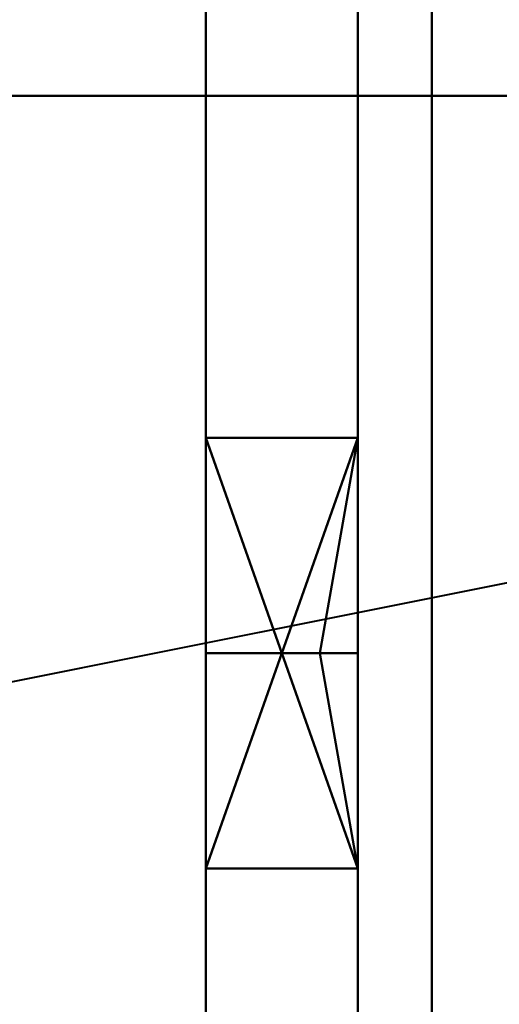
# Model space of a CAD drawing. Header units: millimetres. Extents: x -25643 to 31755, y 8873 to 39332.
# Tile 618 of 656: x -2236.63 to -2231.89, y 12594.48 to 12604.2. Entities that reach past the tile are written whole.
import ezdxf

# ---------------------------------------------------------------- set-up
doc = ezdxf.new("R2010")
doc.units = ezdxf.units.MM
doc.header["$LTSCALE"] = 20
doc.linetypes.add('2322107', pattern=[2000, 1000, 1000])
doc.layers.add('BL$4----', color=7, linetype='Continuous')
doc.layers.add('WL561---_AANVOER', color=1, linetype='2322107')
doc.styles.get("Standard").update_dxf_attribs({"font": 'ISOCP'})

# ---------------------------------------------------------------- blocks, each defined once
blk = doc.blocks.new('Prefab Schoorsteen tbv Remeha gas 610 art nr 54443_sat_sat-2116-View 1')
at = {"lineweight": 40}
mesh = blk.add_polyface(dxfattribs=at)
corners = [(-244, 20), (-344, 20), (-344, -100), (-224, -100), (-224, 0), (-244, 0)]
mesh.append_faces([[corners[k] for k in face] for face in [(5, 3, 4)]], dxfattribs={"vtx0": -1})
mesh.append_faces([[corners[k] for k in face] for face in [(2, 3, 5, 1)]], dxfattribs={"vtx1": -1, "vtx2": -1})
mesh.append_faces([[corners[k] for k in face] for face in [(5, 0, 1)]], dxfattribs={"vtx2": -1})
mesh = blk.add_polyface(dxfattribs=at)
corners = [(-344, 20, -1.5), (-244, 20, -1.5), (-244, 0, -1.5), (-224, 0, -1.5), (-224, -100, -1.5), (-344, -100, -1.5)]
mesh.append_faces([[corners[k] for k in face] for face in [(4, 5, 2, 3)]], dxfattribs={"vtx1": -1})
mesh.append_faces([[corners[k] for k in face] for face in [(0, 1, 2, 5)]], dxfattribs={"vtx2": -1})
mesh = blk.add_polyface(dxfattribs=at)
corners = [(-277, 17.002, 480.5), (-276.999, -32.999, 480.5), (-227.7787, -33, 480.5), (-227.7787, -34.5, 480.5), (-276.998, -34.5, 480.5), (-278.0601, -34.0601, 480.5), (-278.5, -32.998, 480.5), (-278.5, 17.002, 480.5)]
mesh.append_faces([[corners[k] for k in face] for face in [(0, 1, 6, 7)]], dxfattribs={"vtx1": -1})
mesh.append_faces([[corners[k] for k in face] for face in [(5, 6, 1, 4)]], dxfattribs={"vtx1": -1, "vtx2": -1})
mesh.append_faces([[corners[k] for k in face] for face in [(2, 3, 4, 1)]], dxfattribs={"vtx2": -1})
mesh = blk.add_polyface(dxfattribs=at)
corners = [(-278.5, 17.002, 813), (-278.5, -32.998, 813), (-278.0601, -34.0601, 813), (-276.998, -34.5, 813), (-227.7787, -34.5, 813), (-227.7787, -33, 813), (-276.999, -32.999, 813), (-277, 17.002, 813)]
mesh.append_faces([[corners[k] for k in face] for face in [(1, 6, 7, 0)]], dxfattribs={"vtx0": -1})
mesh.append_faces([[corners[k] for k in face] for face in [(2, 3, 6, 1)]], dxfattribs={"vtx1": -1, "vtx2": -1})
mesh.append_faces([[corners[k] for k in face] for face in [(3, 4, 5, 6)]], dxfattribs={"vtx3": -1})
mesh = blk.add_polyface(dxfattribs=at)
corners = [(-242.5, 1.5, 298), (-242.5, 1.5, 2), (-242.5, 0.9142, 0.5858), (-242.5, -0.5), (-242.5, -100), (-242.5, -100, 1.5), (-242.5, -0.5, 1.5), (-242.5, -0.1464, 1.6464), (-242.5, 0, 2), (-242.5, 0, 298), (-242.5, -0.1464, 298.3536), (-242.5, -0.5, 298.5), (-242.5, -26.5, 298.5), (-242.5, -26.8536, 298.3536), (-242.5, -27, 298), (-242.5, -27, 278.5), (-242.5, -28.5, 278.5), (-242.5, -28.5, 298), (-242.5, -27.9142, 299.4142), (-242.5, -26.5, 300), (-242.5, -0.5, 300), (-242.5, 0.9142, 299.4142)]
mesh.append_faces([[corners[k] for k in face] for face in [(12, 19, 11), (11, 21, 10)]], dxfattribs={"vtx0": -1, "vtx1": -1})
mesh.append_faces([[corners[k] for k in face] for face in [(6, 2, 3, 5), (2, 6, 7), (0, 9, 10, 21)]], dxfattribs={"vtx0": -1, "vtx2": -1})
mesh.append_faces([[corners[k] for k in face] for face in [(20, 21, 11, 19)]], dxfattribs={"vtx1": -1, "vtx2": -1})
mesh.append_faces([[corners[k] for k in face] for face in [(0, 1, 8, 9), (7, 8, 1, 2), (13, 14, 17, 18), (18, 19, 12, 13)]], dxfattribs={"vtx1": -1, "vtx3": -1})
mesh.append_faces([[corners[k] for k in face] for face in [(3, 4, 5), (15, 16, 17, 14)]], dxfattribs={"vtx2": -1})
mesh = blk.add_polyface(dxfattribs=at)
corners = [(-242.5, -0.5, 1.5), (-242.5, -100, 1.5), (242.5, -100, 1.5), (242.5, -0.5, 1.5)]
mesh.append_faces([[corners[k] for k in face] for face in [(0, 1, 2, 3)]])
mesh = blk.add_polyface(dxfattribs=at)
corners = [(-242.5, -0.5), (242.5, -0.5), (242.5, -100), (-242.5, -100)]
mesh.append_faces([[corners[k] for k in face] for face in [(0, 1, 2, 3)]])
mesh = blk.add_polyface(dxfattribs=at)
corners = [(273.498, -33, 810.5), (273.498, -32.2678, 812.2678), (273.498, -30.5, 813), (-274.498, -30.5, 813), (-274.498, -32.2678, 812.2678), (-274.498, -33, 810.5)]
mesh.append_faces([[corners[k] for k in face] for face in [(4, 5, 0, 1), (1, 2, 3, 4)]], dxfattribs={"vtx3": -1})
mesh = blk.add_polyface(dxfattribs=at)
corners = [(273.498, -31.5, 791.5), (273.498, -33, 791.5), (-274.498, -33, 791.5), (-274.498, -31.5, 791.5)]
mesh.append_faces([[corners[k] for k in face] for face in [(0, 1, 2, 3)]])
mesh = blk.add_polyface(dxfattribs=at)
corners = [(-276.998, -33, 480.5), (-276.998, -33, 813), (-227.7787, -33, 813), (-227.7787, -33, 480.5), (-236.998, -33, 730.875), (-234.873, -33, 733), (-236.998, -33, 735.125), (-239.123, -33, 733), (-253.5, -33, 487.875), (-251.375, -33, 490), (-253.5, -33, 492.125), (-255.625, -33, 490), (-236.998, -33, 557.875), (-234.873, -33, 560), (-236.998, -33, 562.125), (-239.123, -33, 560), (-253.5, -33, 800.875), (-251.375, -33, 803), (-253.5, -33, 805.125), (-255.625, -33, 803)]
mesh.append_faces([[corners[k] for k in face] for face in [(9, 3, 8), (2, 18, 1), (16, 1, 19), (18, 2, 17)]], dxfattribs={"vtx0": -1, "vtx1": -1})
mesh.append_faces([[corners[k] for k in face] for face in [(3, 13, 5, 2)]], dxfattribs={"vtx0": -1, "vtx1": -1, "vtx2": -1})
mesh.append_faces([[corners[k] for k in face] for face in [(3, 10, 12, 13), (15, 0, 7, 4)]], dxfattribs={"vtx0": -1, "vtx1": -1, "vtx3": -1})
mesh.append_faces([[corners[k] for k in face] for face in [(4, 14, 15), (3, 9, 10), (0, 10, 11), (2, 16, 17), (1, 18, 19)]], dxfattribs={"vtx0": -1, "vtx2": -1})
mesh.append_faces([[corners[k] for k in face] for face in [(2, 5, 6, 16), (16, 6, 7, 1)]], dxfattribs={"vtx0": -1, "vtx2": -1, "vtx3": -1})
mesh.append_faces([[corners[k] for k in face] for face in [(11, 8, 0), (3, 0, 8), (0, 1, 7)]], dxfattribs={"vtx1": -1, "vtx2": -1})
mesh.append_faces([[corners[k] for k in face] for face in [(15, 12, 10, 0)]], dxfattribs={"vtx1": -1, "vtx2": -1, "vtx3": -1})
mesh.append_faces([[corners[k] for k in face] for face in [(13, 14, 4, 5)]], dxfattribs={"vtx1": -1, "vtx3": -1})
mesh = blk.add_polyface(dxfattribs=at)
corners = [(273.498, -33, 791.5), (273.498, -33, 810.5), (-274.498, -33, 810.5), (-274.498, -33, 791.5), (-196.998, -33, 800.875), (-198.5006, -33, 801.4974), (-199.123, -33, 803), (-196.998, -33, 805.125), (-194.873, -33, 803), (-195.4954, -33, 801.4974), (-91.998, -33, 800.875), (-93.5006, -33, 801.4974), (-94.123, -33, 803), (-91.998, -33, 805.125), (-89.873, -33, 803), (-90.4954, -33, 801.4974), (254.625, -33, 803), (254.0026, -33, 801.4974), (252.5, -33, 800.875), (250.9974, -33, 801.4974), (250.375, -33, 803), (252.5, -33, 805.125), (198.123, -33, 803), (197.5006, -33, 801.4974), (195.998, -33, 800.875), (194.4954, -33, 801.4974), (193.873, -33, 803), (195.998, -33, 805.125), (93.123, -33, 803), (92.5006, -33, 801.4974), (90.998, -33, 800.875), (89.4954, -33, 801.4974), (88.873, -33, 803), (90.998, -33, 805.125), (1.625, -33, 803), (1.0026, -33, 801.4974), (-0.5, -33, 800.875), (-2.0026, -33, 801.4974), (-2.625, -33, 803), (-0.5, -33, 805.125), (-253.5, -33, 800.875), (-255.0026, -33, 801.4974), (-255.625, -33, 803), (-253.5, -33, 805.125), (-251.375, -33, 803), (-251.9974, -33, 801.4974)]
mesh.append_faces([[corners[k] for k in face] for face in [(44, 6, 43), (8, 12, 7), (38, 15, 37), (18, 0, 17), (31, 35, 30), (17, 0, 16)]], dxfattribs={"vtx0": -1, "vtx1": -1})
mesh.append_faces([[corners[k] for k in face] for face in [(2, 13, 39, 1)]], dxfattribs={"vtx0": -1, "vtx1": -1, "vtx2": -1})
mesh.append_faces([[corners[k] for k in face] for face in [(33, 27, 1, 39), (4, 40, 3, 10), (0, 18, 24, 30)]], dxfattribs={"vtx0": -1, "vtx1": -1, "vtx2": -1, "vtx3": -1})
mesh.append_faces([[corners[k] for k in face] for face in [(36, 10, 3, 0)]], dxfattribs={"vtx0": -1, "vtx1": -1, "vtx3": -1})
mesh.append_faces([[corners[k] for k in face] for face in [(12, 8, 9, 11), (6, 44, 45, 5), (27, 33, 28, 26), (1, 21, 16, 0), (22, 20, 21), (5, 45, 40, 4), (11, 9, 4, 10), (3, 40, 41), (37, 15, 10, 36)]], dxfattribs={"vtx0": -1, "vtx2": -1})
mesh.append_faces([[corners[k] for k in face] for face in [(43, 6, 7, 2), (7, 12, 13, 2), (30, 35, 36, 0)]], dxfattribs={"vtx0": -1, "vtx2": -1, "vtx3": -1})
mesh.append_faces([[corners[k] for k in face] for face in [(13, 14, 39), (41, 42, 3)]], dxfattribs={"vtx1": -1, "vtx2": -1})
mesh.append_faces([[corners[k] for k in face] for face in [(27, 22, 21, 1)]], dxfattribs={"vtx1": -1, "vtx2": -1, "vtx3": -1})
mesh.append_faces([[corners[k] for k in face] for face in [(42, 43, 2, 3), (14, 15, 38, 39), (32, 33, 39, 34), (25, 26, 28, 29), (19, 20, 22, 23), (31, 32, 34, 35), (24, 25, 29, 30), (18, 19, 23, 24)]], dxfattribs={"vtx1": -1, "vtx3": -1})
mesh = blk.add_polyface(dxfattribs=at)
corners = [(-236.998, -34.5, 557.875), (-236.998, -34.125, 557.875), (-236.998, -33.75, 557.875), (-236.998, -33.375, 557.875), (-236.998, -33, 557.875), (-239.123, -33, 560), (-236.998, -33, 562.125), (-236.998, -33.375, 562.125), (-236.998, -33.75, 562.125), (-236.998, -34.125, 562.125), (-236.998, -34.5, 562.125), (-239.123, -34.5, 560)]
mesh.append_faces([[corners[k] for k in face] for face in [(2, 5, 11)]], dxfattribs={"vtx0": -1, "vtx1": -1, "vtx2": -1})
mesh.append_faces([[corners[k] for k in face] for face in [(5, 7, 8, 11)]], dxfattribs={"vtx0": -1, "vtx2": -1, "vtx3": -1})
mesh.append_faces([[corners[k] for k in face] for face in [(9, 10, 11, 8), (5, 6, 7), (3, 4, 5, 2)]], dxfattribs={"vtx2": -1})
mesh.append_faces([[corners[k] for k in face] for face in [(11, 0, 1, 2)]], dxfattribs={"vtx3": -1})
mesh = blk.add_polyface(dxfattribs=at)
corners = [(-236.998, -34.5, 730.875), (-236.998, -34.125, 730.875), (-236.998, -33.75, 730.875), (-236.998, -33.375, 730.875), (-236.998, -33, 730.875), (-239.123, -33, 733), (-236.998, -33, 735.125), (-236.998, -33.375, 735.125), (-236.998, -33.75, 735.125), (-236.998, -34.125, 735.125), (-236.998, -34.5, 735.125), (-239.123, -34.5, 733)]
mesh.append_faces([[corners[k] for k in face] for face in [(2, 5, 11)]], dxfattribs={"vtx0": -1, "vtx1": -1, "vtx2": -1})
mesh.append_faces([[corners[k] for k in face] for face in [(5, 7, 8, 11)]], dxfattribs={"vtx0": -1, "vtx2": -1, "vtx3": -1})
mesh.append_faces([[corners[k] for k in face] for face in [(9, 10, 11, 8), (5, 6, 7), (3, 4, 5, 2)]], dxfattribs={"vtx2": -1})
mesh.append_faces([[corners[k] for k in face] for face in [(11, 0, 1, 2)]], dxfattribs={"vtx3": -1})
mesh = blk.add_polyface(dxfattribs=at)
corners = [(-236.998, -33, 730.875), (-236.998, -33.375, 730.875), (-236.998, -33.75, 730.875), (-236.998, -34.125, 730.875), (-236.998, -34.5, 730.875), (-234.873, -34.5, 733), (-236.998, -34.5, 735.125), (-236.998, -34.125, 735.125), (-236.998, -33.75, 735.125), (-236.998, -33.375, 735.125), (-236.998, -33, 735.125), (-234.873, -33, 733)]
mesh.append_faces([[corners[k] for k in face] for face in [(5, 2, 3, 4)]], dxfattribs={"vtx0": -1})
mesh.append_faces([[corners[k] for k in face] for face in [(11, 2, 5)]], dxfattribs={"vtx0": -1, "vtx1": -1, "vtx2": -1})
mesh.append_faces([[corners[k] for k in face] for face in [(11, 5, 8, 9)]], dxfattribs={"vtx0": -1, "vtx1": -1, "vtx3": -1})
mesh.append_faces([[corners[k] for k in face] for face in [(10, 11, 9)]], dxfattribs={"vtx1": -1})
mesh.append_faces([[corners[k] for k in face] for face in [(11, 0, 1, 2), (5, 6, 7, 8)]], dxfattribs={"vtx3": -1})
mesh = blk.add_polyface(dxfattribs=at)
corners = [(-236.998, -33, 557.875), (-236.998, -33.375, 557.875), (-236.998, -33.75, 557.875), (-236.998, -34.125, 557.875), (-236.998, -34.5, 557.875), (-234.873, -34.5, 560), (-236.998, -34.5, 562.125), (-236.998, -34.125, 562.125), (-236.998, -33.75, 562.125), (-236.998, -33.375, 562.125), (-236.998, -33, 562.125), (-234.873, -33, 560)]
mesh.append_faces([[corners[k] for k in face] for face in [(5, 2, 3, 4)]], dxfattribs={"vtx0": -1})
mesh.append_faces([[corners[k] for k in face] for face in [(11, 2, 5)]], dxfattribs={"vtx0": -1, "vtx1": -1, "vtx2": -1})
mesh.append_faces([[corners[k] for k in face] for face in [(11, 5, 8, 9)]], dxfattribs={"vtx0": -1, "vtx1": -1, "vtx3": -1})
mesh.append_faces([[corners[k] for k in face] for face in [(10, 11, 9)]], dxfattribs={"vtx1": -1})
mesh.append_faces([[corners[k] for k in face] for face in [(11, 0, 1, 2), (5, 6, 7, 8)]], dxfattribs={"vtx3": -1})
mesh = blk.add_polyface(dxfattribs=at)
corners = [(-227.7787, -34.5, 813), (-276.998, -34.5, 813), (-276.998, -34.5, 480.5), (-227.7787, -34.5, 480.5), (-236.998, -34.5, 735.125), (-234.873, -34.5, 733), (-236.998, -34.5, 730.875), (-239.123, -34.5, 733), (-253.5, -34.5, 492.125), (-251.375, -34.5, 490), (-253.5, -34.5, 487.875), (-255.625, -34.5, 490), (-236.998, -34.5, 562.125), (-234.873, -34.5, 560), (-236.998, -34.5, 557.875), (-239.123, -34.5, 560), (-253.5, -34.5, 805.125), (-251.375, -34.5, 803), (-253.5, -34.5, 800.875), (-255.625, -34.5, 803)]
mesh.append_faces([[corners[k] for k in face] for face in [(10, 3, 9), (5, 0, 4), (1, 16, 0), (17, 0, 16)]], dxfattribs={"vtx0": -1, "vtx1": -1})
mesh.append_faces([[corners[k] for k in face] for face in [(14, 8, 3, 13), (2, 15, 7, 1)]], dxfattribs={"vtx0": -1, "vtx1": -1, "vtx2": -1})
mesh.append_faces([[corners[k] for k in face] for face in [(5, 13, 3, 0)]], dxfattribs={"vtx0": -1, "vtx1": -1, "vtx3": -1})
mesh.append_faces([[corners[k] for k in face] for face in [(6, 12, 13, 5), (8, 14, 15), (2, 10, 11), (10, 2, 3)]], dxfattribs={"vtx0": -1, "vtx2": -1})
mesh.append_faces([[corners[k] for k in face] for face in [(2, 11, 8, 15), (18, 7, 4, 0)]], dxfattribs={"vtx0": -1, "vtx2": -1, "vtx3": -1})
mesh.append_faces([[corners[k] for k in face] for face in [(8, 9, 3), (17, 18, 0), (19, 16, 1)]], dxfattribs={"vtx1": -1, "vtx2": -1})
mesh.append_faces([[corners[k] for k in face] for face in [(18, 19, 1, 7)]], dxfattribs={"vtx1": -1, "vtx2": -1, "vtx3": -1})
mesh.append_faces([[corners[k] for k in face] for face in [(15, 12, 6, 7)]], dxfattribs={"vtx1": -1, "vtx3": -1})
blk = doc.blocks.new('gecombineerde verticale dakdoorvoer remeha__106e96924a7_5b05_6374_68f0106e969', base_point=(198.7134, -23.6736))
at = {"lineweight": 40}
blk.add_blockref('Prefab Schoorsteen tbv Remeha gas 610 art nr 54443_sat_sat-2116-View 1', (193.5032, -501.4258), dxfattribs=at)
at = {"layer": 'BL$4----', "flags": 1}
blk.add_attdef('DEEPLINK', (9965.084, 13390.7546, -3630.4144), '', height=0.01, rotation=90, dxfattribs=at)
at = {"layer": 'BL$4----', "color": 2}
for tag in ['SECTIONCODE', 'CODE', 'POSITIONCODE']:
    blk.add_attdef(tag, (9941.4104, 13390.7546, -3431.701), '', height=1.2, rotation=270, dxfattribs=at)
at = {"layer": 'BL$4----', "color": 1}
blk.add_attdef('PRODUCTCODE', (9941.4104, 13390.7546, -3431.701), '', height=1.8, rotation=270, dxfattribs=at)

msp = doc.modelspace()

# ---------------------------------------------------------------- block references
at = {"layer": 'WL561---_AANVOER', "linetype": '2322107', "rotation": 270}
msp.add_blockref('gecombineerde verticale dakdoorvoer remeha__106e96924a7_5b05_6374_68f0106e969', (-1722.5406, 12355.7375, 2761.5), dxfattribs=at)

doc.saveas('drawing.dxf')
